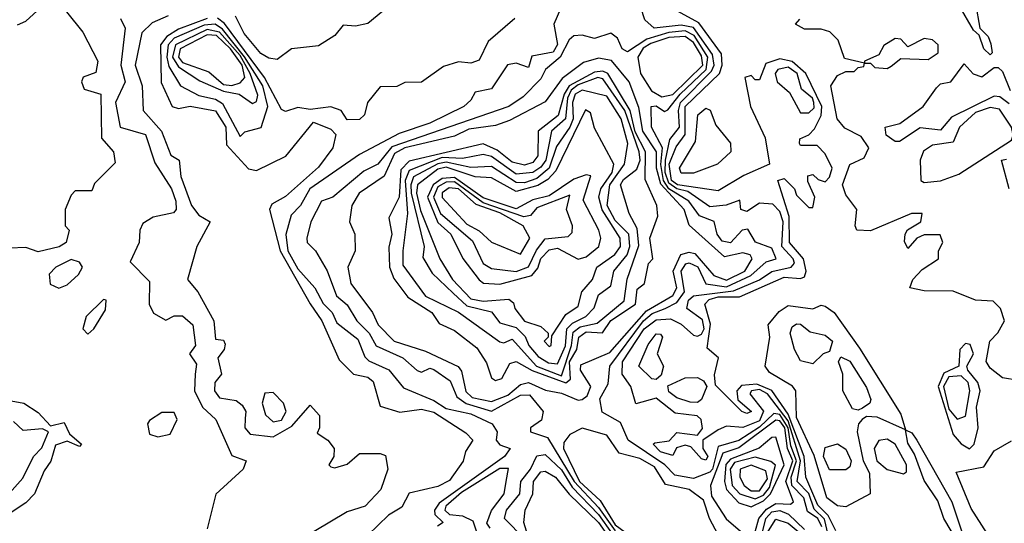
# Model space of a CAD drawing. Extents: x 2889633 to 3052318, y 540750 to 918690.
# Tile 569 of 656: x 2997700 to 3000090, y 816923 to 818146. Entities that reach past the tile are written whole.
import ezdxf

# ---------------------------------------------------------------- set-up
doc = ezdxf.new("R2010")
doc.units = 0

msp = doc.modelspace()

# ---------------------------------------------------------------- linework, layer by layer
at = {"layer": '0CON02XD'}
for points in [[(2998595, 818177.5), (2998545, 818136.7), (2998515, 818130), (2998485, 818132.5), (2998465, 818107.5), (2998425, 818082.5), (2998360, 818075), (2998325, 818048.8), (2998305, 818052), (2998285, 818064), (2998245, 818112.5), (2998223.9, 818153.9)], [(2999015, 818177.5), (2998996.2, 818135), (2999005.5, 818085.5), (2998995, 818067.1), (2998943, 818057), (2998935, 818030), (2998905, 818040), (2998883.9, 818036.1), (2998845, 817977.5), (2998805, 817970), (2998795, 817950), (2998777.5, 817935), (2998695, 817894.2), (2998620.9, 817869.1), (2998525, 817818.8), (2998404, 817735), (2998381.2, 817695), (2998359.2, 817670.8), (2998345.8, 817624.2), (2998350.5, 817585), (2998375, 817540.8), (2998416.2, 817495), (2998436.8, 817456.8), (2998458, 817435), (2998469.5, 817409.5), (2998520.5, 817370.5), (2998537.5, 817327.5), (2998547.5, 817317.5), (2998595.8, 817295.8), (2998631.7, 817251.7), (2998705, 817221.2), (2998735, 817202), (2998795, 817188.6), (2998846.7, 817165), (2998858.8, 817145), (2998856.2, 817125), (2998865, 817113.8), (2998890, 817105), (2998876.2, 817085), (2998717.8, 816972.2), (2998706.9, 816955), (2998707.5, 816945), (2998727.5, 816925), (2998713.9, 816916.1)], [(2999661.8, 816895), (2999653.5, 816933.5), (2999627.9, 816957.9), (2999615.2, 816995.2), (2999586.9, 817025), (2999595.3, 817075), (2999565, 817172.3), (2999515, 817237.5), (2999495, 817248.2), (2999476.2, 817245), (2999472.2, 817237.8), (2999505.4, 817195.4), (2999495, 817172.1), (2999455, 817155.6), (2999415, 817158.8), (2999395, 817150), (2999357.5, 817125), (2999357.5, 817105), (2999370, 817085), (2999365, 817076.7), (2999355, 817080), (2999328.8, 817108.8), (2999315, 817113.3), (2999293.6, 817106.4), (2999285, 817087.5), (2999255, 817096.7), (2999237.5, 817115), (2999241.2, 817118.8), (2999276.4, 817123.6), (2999295, 817143.3), (2999345, 817137.5), (2999356.7, 817153.3), (2999353.8, 817175), (2999344.2, 817184.2), (2999290.9, 817190.9), (2999245, 817226.7), (2999195, 817213.3), (2999182.9, 817255), (2999162.5, 817285), (2999163.3, 817315), (2999215.6, 817395), (2999245, 817417.5), (2999279.2, 817419.2), (2999305, 817406.7), (2999335, 817380), (2999345, 817377.1), (2999355, 817382.5), (2999360.9, 817395), (2999357.1, 817417.1), (2999318.8, 817445), (2999323.3, 817465), (2999335, 817475.7), (2999432.4, 817487.6), (2999495.4, 817514.6), (2999525.5, 817534.5), (2999572.5, 817545), (2999580, 817555), (2999577.5, 817565), (2999549.5, 817595), (2999553.2, 817655), (2999545, 817680), (2999527.9, 817697.9), (2999495, 817700), (2999465, 817680), (2999450, 817685), (2999447.5, 817707.5), (2999414.3, 817695.7), (2999375, 817691.4), (2999321.1, 817728.9), (2999294.8, 817734.8), (2999275, 817748.8), (2999266.6, 817775), (2999267.4, 817805), (2999278.1, 817855), (2999301.1, 817885), (2999298.5, 817925), (2999303.8, 817945), (2999379.2, 818020.8), (2999385.4, 818035), (2999381.5, 818061.5), (2999335, 818126.4), (2999305, 818132.5), (2999240, 818125), (2999217.5, 818145), (2999207.5, 818175)], [(3000055, 818060), (3000040, 818075), (3000028.3, 818108.3), (3000015, 818120), (2999980, 818180)], [(3000020, 818185), (3000030, 818125), (3000050, 818105), (3000057, 818087), (3000060, 818065), (3000055, 818060)], [(2997813.3, 818165), (2997853.3, 818115), (2997890, 818045), (2997885, 818017.5), (2997853.9, 818006.1), (2997850, 817995), (2997856.7, 817976.7), (2997896.7, 817965), (2997898.3, 817858.3), (2997927.5, 817825), (2997931.7, 817798.3), (2997881.7, 817748.3), (2997875, 817730), (2997835, 817730), (2997825, 817720), (2997810, 817685), (2997810, 817645), (2997820, 817635), (2997812.5, 817605), (2997795.8, 817594.2), (2997745, 817582.5), (2997715, 817592.5), (2997675, 817591.2)], [(2997695, 818133.3), (2997715, 818142.5), (2997742.7, 818167.3)], [(2997945, 818148.8), (2997956, 818125), (2997945.8, 818035), (2997956, 817995), (2997932.5, 817945), (2997943.8, 817885), (2998005, 817866.7), (2998028, 817798), (2998068.8, 817735), (2998078.8, 817705), (2998080, 817685), (2998073, 817677), (2998023.6, 817666.4), (2997998.8, 817651.2), (2997991.2, 817635), (2997990, 817605), (2997968.3, 817558.3), (2998015, 817510), (2998014, 817455), (2998025, 817433.3), (2998055, 817416.7), (2998075, 817426.7), (2998095, 817426.7), (2998120, 817405), (2998126.7, 817355), (2998112.5, 817335), (2998129.3, 817309.3), (2998126.2, 817285)], [(2998060, 818155), (2998021.7, 818138.3), (2997996.1, 818113.9), (2997980, 818035), (2997997.1, 817985), (2998000, 817925), (2998044, 817875), (2998067, 817817), (2998086.7, 817805), (2998091.4, 817765), (2998117.1, 817695), (2998135, 817671.2), (2998162.5, 817655), (2998130, 817595), (2998107.5, 817515), (2998132.5, 817485), (2998171.2, 817415), (2998175, 817370), (2998195, 817367.5), (2998198.3, 817358.3), (2998196.2, 817345), (2998181.2, 817325), (2998190, 817285), (2998173.3, 817265), (2998172.5, 817245), (2998185, 817227.5), (2998225, 817221.2), (2998239.7, 817209.7), (2998248.8, 817195), (2998247.5, 817177.5), (2998246.7, 817155), (2998259.3, 817139.3), (2998315, 817133.1), (2998360.6, 817159.4), (2998405, 817210), (2998427.5, 817185), (2998427.5, 817155), (2998421.7, 817141.7), (2998447.5, 817125), (2998463.3, 817105), (2998462.5, 817085), (2998450, 817065), (2998455, 817060), (2998465, 817057.5), (2998495, 817066.7), (2998525, 817092.5), (2998575, 817092.5), (2998587.5, 817087.5), (2998593.3, 817055), (2998576.7, 817005), (2998538.8, 816965), (2998495, 816951.4), (2998415, 816903.3)], [(2998155, 818148.9), (2998085, 818122.9), (2998056.7, 818105), (2998041.8, 818085), (2998043.6, 817993.6), (2998070, 817935), (2998085, 817930), (2998113.9, 817936.1), (2998175, 817924.2), (2998200, 817885), (2998202.2, 817842.2), (2998255, 817783.8), (2998275, 817780), (2998345.7, 817814.3), (2998413, 817897), (2998455, 817880), (2998467, 817867), (2998460, 817835), (2998425, 817787.5), (2998345, 817716.2), (2998311.9, 817698.1), (2998306, 817685), (2998332.1, 817585), (2998405, 817456.2), (2998432.9, 817415), (2998475, 817320), (2998510, 817285), (2998545, 817278), (2998557.5, 817267.5), (2998575, 817207.5), (2998622.9, 817192.9), (2998675, 817200), (2998705, 817192.9), (2998783, 817143), (2998800, 817125), (2998782.3, 817097.7), (2998776, 817074), (2998743, 817027), (2998715, 817012.5), (2998645, 816996.2), (2998627.7, 816962.3), (2998595, 816943.3), (2998519.5, 816870.5)], [(2998901.7, 818148.3), (2998837, 818093), (2998815, 818047.5), (2998795, 818040), (2998765, 818043.3), (2998728.3, 818031.7), (2998675, 817993.8), (2998635, 817993.3), (2998615, 817983.8), (2998575, 817982.5), (2998543.8, 817945), (2998536.7, 817915), (2998525, 817903.3), (2998495, 817902.5), (2998480, 817925), (2998455, 817934), (2998405, 817927.5), (2998375, 817932.5), (2998345, 817922.5), (2998335, 817927.5), (2998293.8, 818005), (2998196.7, 818136.7), (2998179.7, 818149.7)], [(2999680.6, 816905), (2999661.9, 816941.9), (2999637, 816967), (2999608.1, 817035), (2999603.7, 817085), (2999565, 817188.2), (2999525.7, 817245.7), (2999488.7, 817261.3), (2999452, 817258), (2999440, 817245), (2999443, 817223), (2999476.2, 817195), (2999465, 817190), (2999452.5, 817195), (2999388.3, 817258.3), (2999386.4, 817283.6), (2999395.8, 817325), (2999368.3, 817348.3), (2999376.4, 817406.4), (2999362.5, 817455), (2999373.6, 817466.4), (2999395, 817473.2), (2999447.1, 817472.9), (2999555, 817521.1), (2999595, 817517.1), (2999605, 817521.2), (2999608.5, 817535), (2999602.2, 817565), (2999568.6, 817605), (2999567.6, 817667.6), (2999540, 817755), (2999555, 817760), (2999580, 817735), (2999585, 817720), (2999615, 817690), (2999625, 817690), (2999630, 817715), (2999613, 817753), (2999613, 817767), (2999625, 817770), (2999637.5, 817757.5), (2999655, 817752.5), (2999665, 817763.3), (2999671.5, 817785), (2999655, 817820), (2999635, 817840), (2999595, 817840), (2999592.5, 817845), (2999593.3, 817856.7), (2999615, 817866.2), (2999628.9, 817881.1), (2999645, 817913.3), (2999646.6, 817935), (2999607.8, 818015), (2999575, 818043.8), (2999545, 818050.6), (2999510.7, 818039.3), (2999495, 818000), (2999485, 818000), (2999475, 818010), (2999460, 818005), (2999473.3, 817935), (2999509.3, 817859.3), (2999520, 817795), (2999457.5, 817767.5), (2999395, 817730), (2999296.2, 817745), (2999281.9, 817755), (2999275.8, 817795), (2999292.8, 817837.2), (2999315, 817866.7), (2999315.4, 817935), (2999398, 818015), (2999404.4, 818035), (2999403, 818063), (2999347.8, 818137.8), (2999296.2, 818166.2)], [(2999702.1, 817882.1), (2999684.2, 817905), (2999668.8, 817985), (2999685, 818010), (2999705, 818020), (2999725, 818020), (2999735, 818030), (2999748.3, 818031.7), (2999750, 818040), (2999701.7, 818051.7), (2999686.1, 818096.1), (2999666.1, 818116.1), (2999645, 818122.5), (2999605, 818122.5), (2999582.5, 818135), (2999593, 818147)], [(2998235, 817862.5), (2998246.4, 817873.6), (2998286.1, 817883.9), (2998302.2, 817935), (2998290, 817985), (2998245.7, 818055.7), (2998192.5, 818122.5), (2998174.7, 818134.7), (2998147.7, 818132.3), (2998075, 818101.2), (2998060, 818085), (2998056.8, 818055), (2998062, 818032), (2998090, 817985), (2998135, 817961.4), (2998175, 817952.9), (2998192.2, 817942.2), (2998235, 817862.5)], [(2998265, 817942.5), (2998275, 817947.5), (2998277.7, 817962.3), (2998259.7, 818015), (2998235, 818058.4), (2998185, 818115.3), (2998155, 818122.2), (2998078.2, 818085), (2998070.7, 818055), (2998085, 818030.9), (2998136.9, 817996.9), (2998195, 817972.2), (2998232.5, 817965), (2998265, 817942.5)], [(2998215, 817986), (2998235, 817992.2), (2998246.4, 818005), (2998239.7, 818035), (2998211.4, 818075), (2998177.5, 818107.5), (2998155, 818109.3), (2998089.5, 818075), (2998085.5, 818055), (2998095, 818042.1), (2998159.3, 818019.3), (2998195, 817988.2), (2998215, 817986)], [(2999646.8, 816915), (2999637.1, 816935), (2999611.5, 816951.5), (2999603.1, 816985), (2999573.9, 817015), (2999571.9, 817035), (2999585.3, 817075), (2999571.5, 817111.5), (2999565.2, 817155), (2999545, 817187.5), (2999530.5, 817189.5), (2999495, 817156.8), (2999445, 817124.4), (2999395, 817110), (2999381.1, 817055), (2999375, 817047.1), (2999335, 817032), (2999289.7, 817039.7), (2999266, 817065), (2999176.7, 817125), (2999157.7, 817167.7), (2999113.2, 817193.2), (2999108, 817225), (2999128, 817262), (2999132, 817305), (2999213.6, 817415), (2999235, 817432.7), (2999266.2, 817445), (2999295, 817459.4), (2999313.5, 817485), (2999305.6, 817535), (2999317, 817553), (2999325, 817555.6), (2999346, 817546), (2999365, 817504.2), (2999415, 817497.5), (2999474.3, 817525), (2999511.7, 817558.3), (2999536.2, 817565), (2999525, 817591.2), (2999485.7, 817605.7), (2999467.3, 817637.3), (2999453.3, 817635), (2999425, 817604.2), (2999405, 817608), (2999392.5, 817625), (2999385.7, 817655.7), (2999349.7, 817669.7), (2999324.3, 817705), (2999275.2, 817735.2), (2999262.4, 817755), (2999255.8, 817794.2), (2999259.6, 817835), (2999233.3, 817885), (2999232.5, 817935), (2999245, 817936.2), (2999265, 817922.5), (2999273, 817927), (2999302.5, 817965), (2999366.2, 818025), (2999370, 818055), (2999337.2, 818107.2), (2999315, 818118.7), (2999275, 818114.2), (2999221.6, 818098.4), (2999175, 818067.5), (2999162.5, 818075), (2999150.7, 818100.7), (2999135, 818113.3), (2999095, 818100), (2999065, 818108), (2999045, 818106.2), (2999033.2, 818096.8), (2999011.4, 818055), (2998976.2, 818025), (2998965, 818002.5), (2998921.7, 817958.3), (2998886.7, 817935), (2998602.9, 817837.1), (2998568.8, 817795), (2998535, 817778), (2998460, 817715), (2998432.5, 817705), (2998406.2, 817655), (2998396.7, 817615), (2998397.5, 817605), (2998417.5, 817585), (2998445.9, 817535.9), (2998468.8, 817475), (2998495, 817453.3), (2998518, 817415), (2998548, 817385), (2998565, 817353.8), (2998630, 817325), (2998665, 817293.8), (2998675, 817290), (2998695, 817300), (2998705, 817296.7), (2998745, 817268.8), (2998760.5, 817230.5), (2998783.9, 817213.9), (2998845, 817195.6), (2998915, 817234), (2998937.5, 817235), (2998970, 817195), (2998966.1, 817173.9), (2998940, 817155), (2998940, 817145), (2998981.2, 817131.2), (2999045.9, 817025), (2999105, 816961.8), (2999145, 816904.6)], [(2999258.5, 817958.5), (2999285, 817963.8), (2999357.5, 818035), (2999355, 818058.1), (2999335, 818090.6), (2999315, 818104.5), (2999275, 818102.3), (2999232, 818088), (2999213.4, 818076.6), (2999200.4, 818055), (2999206.7, 818015), (2999233.1, 817973.1), (2999258.5, 817958.5)], [(2999805, 818027.5), (2999815, 818032.5), (2999838.3, 818051.7), (2999905, 818048.8), (2999928.8, 818065), (2999928.8, 818085), (2999915, 818096.7), (2999895, 818100), (2999855, 818080), (2999838.3, 818098.3), (2999825, 818100), (2999797, 818083), (2999785, 818060), (2999750, 818045), (2999750, 818040), (2999765, 818040), (2999775, 818030), (2999805, 818027.5)], [(2998845, 817218.9), (2998885, 817234.6), (2998915, 817260), (2998935, 817265.4), (2998976.2, 817246.2), (2999015, 817239.1), (2999055, 817222), (2999065, 817223.8), (2999077.3, 817232.7), (2999085.7, 817255.7), (2999060.6, 817295), (2999062, 817308), (2999131.9, 817338.1), (2999220.8, 817439.2), (2999285, 817475.8), (2999294.4, 817495), (2999285.5, 817535), (2999304.6, 817575.4), (2999325, 817581.4), (2999338.3, 817578.3), (2999384.6, 817524.6), (2999415, 817513.6), (2999460, 817535), (2999478, 817565), (2999472.5, 817575), (2999455, 817580), (2999410.3, 817570.3), (2999325, 817646.7), (2999312.9, 817685), (2999256.2, 817746.2), (2999245.3, 817785), (2999245.3, 817825.3), (2999212.4, 817875), (2999202.4, 817932.4), (2999179.4, 817995), (2999136.4, 818046.4), (2999105, 818051.9), (2999068, 818042), (2999016.7, 818003.3), (2998975, 817946), (2998888.7, 817901.3), (2998855, 817888.6), (2998790.2, 817879.8), (2998755, 817863.3), (2998635, 817834.6), (2998609.2, 817820.8), (2998584.3, 817765.7), (2998523.8, 817725), (2998506.2, 817695), (2998500, 817655), (2998513.3, 817625), (2998513.8, 817585), (2998496.7, 817545), (2998504, 817505), (2998556.2, 817435), (2998570, 817405), (2998608.8, 817365), (2998685, 817340.8), (2998764.2, 817304.2), (2998772.5, 817292.5), (2998782.8, 817242.8), (2998798.3, 817228.3), (2998845, 817218.9)], [(2999615, 817920), (2999628, 817932), (2999627.5, 817945), (2999624, 817955), (2999597.1, 817977.1), (2999586.7, 818015), (2999565, 818030.5), (2999540, 818025), (2999533.1, 818015), (2999538.6, 817995), (2999568.6, 817968.6), (2999595, 817920), (2999615, 817920)], [(3000101.2, 817941.2), (3000078.8, 817958.8), (3000065, 817960), (2999961.2, 817908.8), (2999935, 817877.5), (2999885, 817883.3), (2999835, 817850), (2999825, 817850), (2999802.5, 817865), (2999800, 817885), (2999836.2, 817893.8), (2999892.5, 817935), (2999925, 817980), (2999935, 817990), (2999960, 817995), (2999991.7, 818038.3), (3000013.9, 818013.9), (3000035, 818006.7), (3000065, 818030), (3000075, 818030), (3000085, 818020), (3000103.8, 817973.8)], [(2999025, 817264), (2999036.6, 817273.4), (2999034.2, 817315), (2999052.1, 817345), (2999057.1, 817375), (2999075, 817387.9), (2999114.2, 817385.8), (2999135, 817415.6), (2999194.2, 817455), (2999198.3, 817491.7), (2999216.7, 817505), (2999226.1, 817553.9), (2999236.7, 817565), (2999229.2, 817615), (2999248.8, 817668.8), (2999246, 817695), (2999217.9, 817757.9), (2999218.7, 817825), (2999193.5, 817873.5), (2999181.2, 817925), (2999127.3, 818015), (2999115, 818021.1), (2999095, 818018.4), (2999033.4, 817985), (2999021.2, 817965), (2999006.5, 817913.5), (2998958, 817875), (2998957.5, 817815), (2998945, 817798.8), (2998925, 817792.5), (2998895, 817800), (2998859.1, 817829.1), (2998825, 817844.3), (2998645, 817802.2), (2998625, 817781.2), (2998621.1, 817715), (2998605.7, 817684.3), (2998596, 817665), (2998603.3, 817625), (2998596.1, 817593.9), (2998597.5, 817545), (2998607.7, 817517.7), (2998641.9, 817471.9), (2998700, 817435), (2998718.3, 817408.3), (2998755, 817391.2), (2998809.4, 817349.4), (2998833, 817313), (2998845, 817276.7), (2998855, 817270), (2998870, 817275), (2998889.2, 817310.8), (2998905, 817316), (2998943.8, 817293.8), (2999025, 817264)], [(2999015, 817281.1), (2999039.2, 817355), (2999043, 817387), (2999060, 817400), (2999101.2, 817408.8), (2999167.1, 817462.9), (2999174.4, 817515.6), (2999202.6, 817597.4), (2999198.9, 817638.9), (2999178.8, 817675), (2999158, 817745), (2999165, 817757.5), (2999197.5, 817782.5), (2999205.4, 817805), (2999203.5, 817825), (2999168.7, 817925), (2999115, 818002.5), (2999103.3, 818005), (2999055, 817987.6), (2999038.2, 817975), (2999029.4, 817955), (2999024.4, 817905), (2998990.8, 817875), (2998977.1, 817805), (2998965, 817787.8), (2998945.3, 817774.7), (2998905, 817770.5), (2998845, 817813.3), (2998825, 817818.1), (2998775, 817808.9), (2998725, 817811.2), (2998645, 817779.4), (2998635.4, 817755), (2998641.4, 817675), (2998630, 817585), (2998629.7, 817549.7), (2998684.5, 817474.5), (2998765, 817435.8), (2998865, 817363.8), (2998875, 817361.2), (2998895, 817370), (2998954.3, 817305), (2999015, 817281.1)], [(2999005, 817310), (2999024.3, 817354.3), (2999027.5, 817395), (2999041.2, 817408.8), (2999073.8, 817425), (2999094.1, 817445.9), (2999105, 817477.5), (2999135, 817500), (2999142, 817535), (2999174.3, 817575), (2999181.1, 817595), (2999178.1, 817625), (2999145, 817658.6), (2999125.6, 817695), (2999132.1, 817745), (2999168, 817795), (2999175.7, 817845), (2999160, 817905), (2999125, 817960), (2999065, 817974.4), (2999048.1, 817965), (2999041.2, 817945), (2999043.6, 817905), (2999035.5, 817885), (2999002.4, 817837.6), (2998984.7, 817785.3), (2998955, 817760), (2998925, 817750), (2998905, 817750.5), (2998845, 817789.4), (2998795, 817786.7), (2998735, 817800), (2998715, 817795.9), (2998656.1, 817763.9), (2998649.2, 817745), (2998650.3, 817725), (2998681.2, 817595), (2998678.3, 817568.3), (2998700.7, 817530.7), (2998752, 817482), (2998785, 817451.1), (2998845, 817436.2), (2998865, 817410), (2998905, 817398.6), (2998926.9, 817376.9), (2998935.6, 817355), (2998958, 817328), (2998983.1, 817313.1), (2999005, 817310)], [(2999305, 817772.9), (2999301.1, 817785), (2999340, 817850), (2999345.8, 817915), (2999365, 817931.2), (2999375.7, 817925.7), (2999389.8, 817889.8), (2999425, 817846.2), (2999425.7, 817825), (2999393.8, 817795), (2999335, 817773.5), (2999305, 817772.9)], [(2999895, 817750.8), (2999935, 817754.5), (2999979.4, 817770.6), (3000106.6, 817853.4), (3000110.9, 817865), (3000107.3, 817885), (3000078.1, 817928.1), (3000055, 817932.9), (3000019.2, 817920.8), (2999980.6, 817885), (2999965, 817848.6), (2999915, 817841.1), (2999893.5, 817826.5), (2999885.6, 817805), (2999886.7, 817755), (2999895, 817750.8)], [(2998985, 817352.5), (2998990, 817355), (2998991.7, 817378.3), (2999025, 817430), (2999055, 817450), (2999064.3, 817485), (2999090, 817515), (2999100.8, 817545), (2999144.6, 817575.4), (2999158.1, 817595), (2999156.9, 817615), (2999113.9, 817683.9), (2999105.5, 817714.5), (2999110.4, 817735), (2999137.7, 817775), (2999141.5, 817795), (2999095, 817882.5), (2999085, 817920), (2999073.3, 817926.7), (2999000.8, 817779.2), (2998982.1, 817757.9), (2998957.1, 817742.9), (2998905, 817728.9), (2998845, 817762), (2998805, 817764.5), (2998735, 817787.8), (2998715, 817782.5), (2998665.4, 817744.6), (2998663.3, 817725), (2998672.8, 817682.8), (2998719.4, 817565), (2998750.6, 817515), (2998795, 817468.1), (2998825, 817462.7), (2998887, 817467), (2998898.3, 817458.3), (2998902, 817445), (2998925, 817414), (2998965, 817401.2), (2998982.5, 817385), (2998982.5, 817375), (2998972.5, 817365), (2998985, 817352.5)], [(3000125, 817270), (3000085, 817276.2), (3000055, 817300), (3000045.8, 817315.8), (3000054, 817365), (3000074.1, 817385.9), (3000090, 817415), (3000080, 817445), (3000062.5, 817462.5), (3000020, 817465), (2999965, 817486.7), (2999895, 817487.5), (2999860, 817495), (2999867.5, 817515), (2999890.5, 817539.5), (2999930, 817565), (2999930, 817585), (2999940, 817605), (2999933.6, 817623.6), (2999895, 817623.3), (2999877.5, 817615), (2999855, 817590), (2999847, 817607), (2999848.8, 817625), (2999854.3, 817635.7), (2999886.7, 817655), (2999890, 817675), (2999864.6, 817675.4), (2999765, 817633.5), (2999732, 817635), (2999727.5, 817645), (2999732, 817685), (2999705, 817720.8), (2999696.7, 817745), (2999715, 817793.8), (2999749.5, 817810.5), (2999760.8, 817835), (2999742.5, 817862.5), (2999702.1, 817882.1)], [(3000101.2, 817735), (3000082.5, 817805), (3000095, 817807.5)], [(2998865, 817503.5), (2998942.5, 817525), (2998957.4, 817542.6), (2998965, 817566), (2998985, 817587.1), (2999005, 817590.8), (2999055, 817564.2), (2999075, 817570), (2999105.7, 817595), (2999110.6, 817615), (2999105.6, 817635), (2999067.8, 817707.8), (2999086.4, 817766.4), (2999075, 817769.2), (2999045, 817758.9), (2998985, 817717.9), (2998945, 817708.5), (2998905, 817686.5), (2998825, 817713.4), (2998755, 817762.6), (2998725, 817760.3), (2998703.1, 817745), (2998690, 817715), (2998715, 817653.1), (2998746.2, 817625), (2998775.8, 817565.8), (2998815, 817514), (2998825.8, 817505.8), (2998865, 817503.5)], [(2998905, 817534.4), (2998935, 817546), (2998953.9, 817586.1), (2998975, 817614), (2999030.7, 817619.3), (2999040.7, 817629.3), (2999041.2, 817645), (2999026.7, 817685), (2999035, 817720), (2998955, 817688.8), (2998940, 817670), (2998923.1, 817666.9), (2998825, 817701.2), (2998755, 817751.8), (2998735, 817750.9), (2998715, 817740), (2998703.9, 817715), (2998721.1, 817675), (2998799.1, 817609.1), (2998825, 817553.8), (2998845, 817542), (2998905, 817534.4)], [(2998915, 817576.7), (2998938, 817615), (2998922, 817645), (2998865, 817676.6), (2998807.4, 817697.4), (2998765, 817735.3), (2998742.6, 817737.4), (2998725, 817725.8), (2998725, 817713.8), (2998785, 817649.4), (2998815, 817632.9), (2998845, 817606), (2998915, 817576.7)], [(2997795, 817493.8), (2997815, 817502.5), (2997843, 817527), (2997852.5, 817545), (2997845, 817557.5), (2997825, 817563.3), (2997787.5, 817545), (2997771.7, 817528.3), (2997773.9, 817503.9), (2997795, 817493.8)], [(2997865, 817382.5), (2997880, 817395), (2997908.3, 817441.7), (2997910, 817465), (2997903.6, 817466.4), (2997861.2, 817425), (2997853.3, 817395), (2997865, 817382.5)], [(2999980.7, 816870.7), (2999942.9, 816935), (2999928, 816978), (2999895, 817027.5), (2999871.4, 817091.4), (2999855, 817117.5), (2999850, 817150), (2999781.1, 817181.1), (2999755, 817182.2), (2999744.6, 817175.4), (2999735.6, 817165), (2999732.5, 817145), (2999747.1, 817075), (2999762.2, 817045), (2999763.8, 816995), (2999705, 816962.9), (2999685, 816965.6), (2999658.6, 816985), (2999627.8, 817087.8), (2999585, 817180), (2999583.8, 817245), (2999575.8, 817255.8), (2999519.7, 817289.7), (2999508.8, 817305), (2999520.8, 817375), (2999516.2, 817405), (2999543, 817437), (2999565, 817452), (2999625, 817443.8), (2999645, 817452.5), (2999655, 817450), (2999676.7, 817435), (2999738.1, 817348.1), (2999838.3, 817188.3), (2999850, 817150), (2999865, 817142.5), (2999877.5, 817125), (2999962.5, 816975), (2999993.3, 816883.3)], [(2999625, 817310), (2999595, 817317.5), (2999580, 817345), (2999570, 817385), (2999575, 817400), (2999585, 817407.5), (2999595, 817406.7), (2999618.3, 817388.3), (2999655, 817380), (2999672.5, 817365), (2999665, 817340), (2999650, 817335), (2999625, 817310)], [(2999245, 817272.5), (2999233.8, 817273.8), (2999202.5, 817305), (2999225, 817357.5), (2999245, 817383.3), (2999255, 817382.5), (2999260, 817375), (2999246.7, 817335), (2999262.5, 817305), (2999257, 817283), (2999245, 817272.5)], [(3000005, 817104), (3000016.2, 817115), (3000026, 817155), (3000022.2, 817205), (3000031.1, 817245), (3000025.6, 817265), (3000000.8, 817295), (2999998.8, 817305), (3000014.5, 817335), (3000006.9, 817356.9), (2999995, 817360), (2999981.9, 817345), (2999978.8, 817305), (2999942.7, 817287.3), (2999929.1, 817255), (2999965, 817139.2), (2999985, 817116), (3000005, 817104)], [(2999735, 817198), (2999721.4, 817201.4), (2999697.5, 817245), (2999697.5, 817285), (2999687.5, 817315), (2999693, 817327), (2999715, 817316.7), (2999755, 817252.5), (2999765.9, 817224.1), (2999763.3, 817215), (2999745, 817202.5), (2999735, 817198)], [(2998126.2, 817285), (2998124, 817245), (2998144, 817205), (2998176.2, 817175), (2998215, 817087.5), (2998250, 817075), (2998242.5, 817055), (2998176.4, 816993.6), (2998155, 816910)], [(2999345, 817216.7), (2999327, 817217), (2999295, 817227.5), (2999275, 817242.5), (2999273, 817257), (2999315, 817276.7), (2999345, 817277.5), (2999359.3, 817269.3), (2999367.5, 817255), (2999355, 817223.8), (2999345, 817216.7)], [(2999975, 817175.8), (2999995, 817183.3), (3000005.6, 817245), (3000001.9, 817265), (2999985, 817280.9), (2999955, 817278.5), (2999941.6, 817255), (2999955, 817200), (2999975, 817175.8)], [(2998315, 817169.2), (2998335, 817173.9), (2998346.4, 817195), (2998340.6, 817215), (2998315, 817240.4), (2998295, 817239.4), (2998288.2, 817215), (2998296.9, 817186.9), (2998315, 817169.2)], [(2997625, 817230), (2997710, 817215), (2997745, 817192.5), (2997775, 817160), (2997808.3, 817168.3), (2997820.7, 817140.7), (2997850, 817115), (2997845, 817110), (2997815, 817122.5), (2997786.7, 817113.3), (2997775.9, 817074.1), (2997759.3, 817050.7), (2997736.2, 816995), (2997715, 816973.3), (2997655, 816933.3)], [(2998035, 817133.3), (2998065, 817140), (2998082.5, 817175), (2998075, 817192.5), (2998045, 817192.5), (2998015, 817172.5), (2998010, 817165), (2998015, 817140), (2998035, 817133.3)], [(2997675, 816996.7), (2997707.5, 817032.5), (2997733.3, 817085), (2997753.6, 817106.4), (2997770, 817145), (2997755, 817152.5), (2997708.3, 817148.3), (2997685, 817170)], [(2999475, 816894.6), (2999485, 816902.5), (2999493.8, 816935), (2999512.2, 816957.8), (2999535, 816971.2), (2999570.7, 816969.3), (2999578, 816975), (2999559.2, 817025), (2999576.1, 817075), (2999563.5, 817105), (2999557.2, 817155), (2999545, 817172.3), (2999535, 817173.6), (2999445, 817106.8), (2999406.2, 817093.8), (2999376.5, 817015), (2999378.8, 816988.8), (2999414.5, 816934.5), (2999455, 816899.1), (2999475, 816894.6)], [(2999275, 816800.5), (2999295, 816804.4), (2999359.1, 816840.9), (2999392.5, 816875), (2999395.4, 816895.4), (2999374, 816935), (2999359.4, 816979.4), (2999325, 817005.6), (2999267.4, 817017.4), (2999240.2, 817060.2), (2999205, 817080.6), (2999155, 817093.8), (2999125, 817137.5), (2999065, 817153.8), (2999035, 817138.8), (2999020.5, 817119.5), (2999020, 817105), (2999058.9, 817025), (2999108.8, 816978.8), (2999145, 816919.2), (2999205.4, 816875), (2999245, 816817.5), (2999275, 816800.5)], [(2999475, 816963.5), (2999505, 816978), (2999522.5, 816995), (2999555.3, 817065), (2999535, 817132.5), (2999525, 817131.4), (2999494.6, 817105.4), (2999425, 817078.8), (2999414.1, 817065.9), (2999410.7, 817025), (2999415.5, 817005), (2999445, 816972.9), (2999475, 816963.5)], [(2999845, 817043.6), (2999852.1, 817047.9), (2999852.3, 817065), (2999825, 817115.5), (2999805, 817127.3), (2999785, 817124.2), (2999773.6, 817105), (2999780, 817075), (2999805, 817054), (2999845, 817043.6)], [(3000097, 816807), (3000081.7, 816831.7), (3000048.3, 816898.3), (3000009.3, 816959.3), (2999972.5, 817047.5), (3000040, 817060), (3000065, 817098.8), (3000106.8, 817123.2)], [(2999705, 817053.3), (2999665, 817053.3), (2999650.8, 817085), (2999655, 817107.5), (2999685, 817116.2), (2999705, 817103.3), (2999718, 817075), (2999715, 817060), (2999705, 817053.3)], [(2998925, 816885.5), (2998876.7, 816935), (2998881.2, 816955), (2998914, 816995), (2998916, 817025), (2998940, 817055), (2998955, 817086.7), (2998975, 817090), (2999015, 817053.1), (2999041.1, 817011.1), (2999105, 816944.5), (2999137.5, 816897.5)], [(2999485, 816982.3), (2999505, 816991.8), (2999519.5, 817010.5), (2999534.3, 817064.3), (2999523.2, 817073.2), (2999485, 817083.6), (2999435, 817070.8), (2999424, 817055), (2999428.9, 817015), (2999448, 816995), (2999485, 816982.3)], [(2998841.7, 816911.7), (2998833.9, 816923.9), (2998845.4, 816954.6), (2998876, 816995), (2998880.8, 817025), (2998886, 817056), (2998865, 817056.5), (2998771.9, 816998.1), (2998734.4, 816965), (2998731.4, 816955), (2998743.3, 816945), (2998775, 816941.1), (2998799.5, 816929.5), (2998808, 816905)], [(2998933.5, 816893.5), (2998923.1, 816925), (2998927.1, 816955), (2998945.5, 816995), (2998947.1, 817025), (2998965, 817048), (2998975, 817050), (2999000, 817035), (2999033.6, 816993.6), (2999105, 816925.5), (2999129.4, 816889.4)], [(2999495, 817001.8), (2999515, 817031.2), (2999510.9, 817050.9), (2999475, 817064.3), (2999448.8, 817055), (2999448, 817035), (2999458, 817015), (2999475, 817002.2), (2999495, 817001.8)], [(2999503.1, 816905), (2999510.4, 816935), (2999525, 816950.9), (2999545, 816954.5), (2999565.4, 816945.4), (2999605, 816908.5)], [(2999500.8, 816879.2), (2999535, 816932.9), (2999565, 816923.3), (2999618.7, 816878.7)]]:
    msp.add_lwpolyline(points, dxfattribs=at)

doc.saveas('drawing.dxf')
